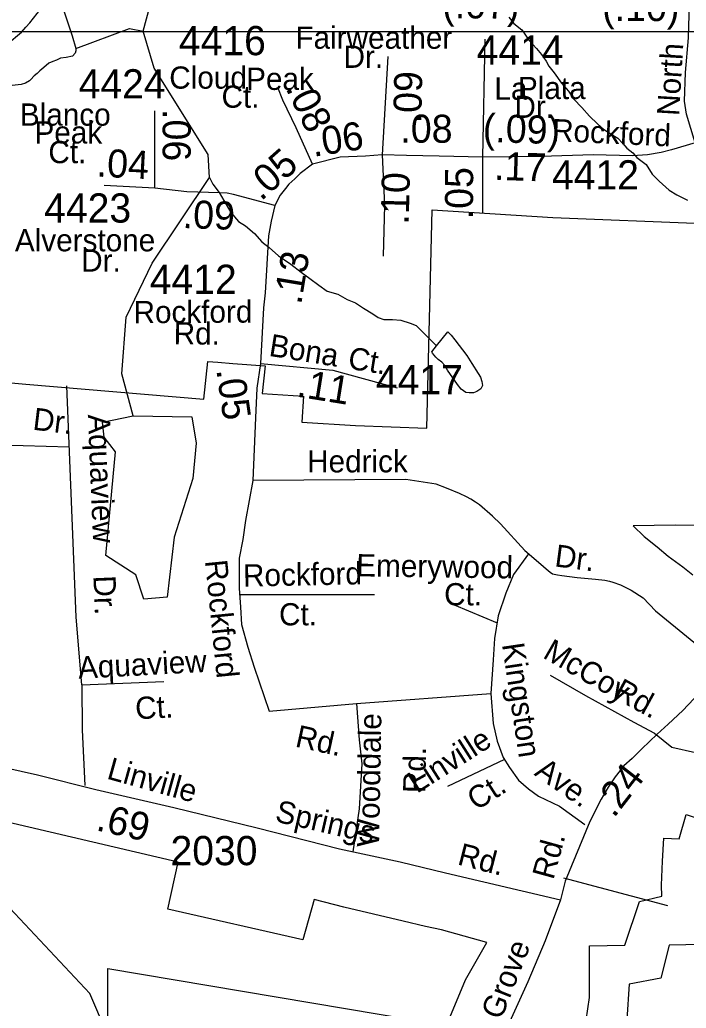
# Model space of a CAD drawing. Extents: x 1547597 to 1699558, y 810033 to 920809.
# Drawn here: x 1681906 to 1684757, y 870571 to 874799 of the extents above; entities that cross this region are included whole.
import ezdxf

# ---------------------------------------------------------------- set-up
doc = ezdxf.new("R2010")
doc.units = 0
for name, color, linetype in [('Exist Boundary Political City Limit New', 7, 'Continuous'), ('Exist Boundary Political City Limit New Hole', 7, 'Continuous'), ('Exist Hydrographic Creek Single Shore', 7, 'Continuous'), ('Exist Hydrographic Misc Water Feature', 7, 'Continuous'), ('Exist Hydrographic Pond Under 1500 Sq Ft', 7, 'Continuous'), ('Exist Road Non-System Type 51', 7, 'Continuous'), ('Exist Road Non-System Type 51 Label', 7, 'Continuous'), ('Exist Road Secondary Mileage Hundredths English Label', 7, 'Continuous'), ('Exist Road Secondary Type 51 Attributed', 7, 'Continuous'), ('Exist Road Secondary Type 51 Label', 7, 'Continuous'), ('Exist Road Secondary Type 51 Number Label', 7, 'Continuous'), ('Map Preparation Boundary City Limit Buffer Line', 7, 'Continuous'), ('Map Preparation Inset Cut Line', 7, 'Continuous')]:
    doc.layers.add(name, color=color, linetype=linetype)

msp = doc.modelspace()

# ---------------------------------------------------------------- linework, layer by layer
at = {"layer": 'Exist Boundary Political City Limit New'}
for points in [[(1683647.9, 873051.8), (1683670.4, 873986.2), (1684186.3, 873952.6), (1684829.9, 873927.2)], [(1681670, 871410.6), (1681673.3, 871614.9), (1681254.5, 871669.4), (1680655.1, 871704.5), (1680669.8, 872175.5), (1680636, 872729.6), (1680668.7, 872987.5), (1680787.4, 873341.8), (1681438.4, 873281.2), (1681525.7, 873766.4), (1681709.2, 873740.2), (1681855.5, 873714), (1681790, 873252.8), (1681933.1, 873240.5), (1682693.5, 873175.9), (1682711, 873337.4), (1682753.1, 873334.6), (1682817.8, 873328.6), (1682956.1, 873319.1), (1682943.6, 873201.1), (1683119.7, 873188.5), (1683113.4, 873078.3), (1683342.3, 873063.5), (1683647.9, 873051.8)], [(1685075.6, 872634.6), (1684710, 872636.8), (1684530.6, 872634.6), (1684577.6, 872588.7), (1684632.8, 872544.9), (1684680.1, 872505), (1684742.5, 872459.1), (1684785.5, 872425.3)], [(1683365.1, 869148.2), (1683403.1, 869446), (1683447.8, 869702.8), (1683355.9, 869699.7), (1683250.3, 869672.1), (1683235.7, 869931.9), (1682964.8, 869957.6), (1682269.3, 870001.5), (1682283.9, 870232.3), (1682283.7, 870740.9), (1683731, 870497.4), (1683813.3, 870693.1), (1683904.8, 870851.9), (1683710.3, 870907), (1683641.8, 870921), (1683546.8, 870943.7), (1683292, 871004.1), (1683166, 871036.7), (1683117.6, 870864.6), (1682540.2, 870995.4), (1682583.8, 871196.6), (1681670, 871410.6)]]:
    msp.add_lwpolyline(points, dxfattribs=at)
at = {"layer": 'Exist Boundary Political City Limit New Hole'}
msp.add_lwpolyline([(1684343.5, 870838.1), (1684494, 870841.3), (1684557.5, 871028.3), (1684652.7, 871051.2), (1684651, 871097.8), (1684655.8, 871200.6), (1684661.5, 871298.2), (1684726.7, 871296.4), (1684756.7, 871400.5), (1685047.5, 871301.7), (1685230.9, 871155.3), (1685250.3, 870851.9), (1684684.4, 870841.3), (1684648.2, 870699.9), (1684512.3, 870674.3), (1684492.6, 870372.6), (1684307.3, 870374.5), (1684342.8, 870617.1), (1684343.5, 870838.1)], dxfattribs=at)
at = {"layer": 'Exist Hydrographic Creek Single Shore'}
msp.add_lwpolyline([(1682433.7, 874750), (1682476.6, 874910.1), (1682621.6, 875156.6), (1682647.7, 875257.8), (1682667.2, 875348.2), (1682591.7, 875943.2), (1682617.6, 876374.5), (1682713.7, 876815.6), (1682763.4, 877033.8), (1682818.1, 877768.9), (1683013.1, 878494.2), (1683096.3, 878899.4), (1683046.7, 879037.8), (1682980.7, 879180.3), (1682832.6, 879347.4), (1682759.6, 879565.6), (1682755.6, 879923.5), (1682700.7, 880226.6)], dxfattribs=at)
at = {"layer": 'Exist Hydrographic Misc Water Feature'}
for points in [[(1681643.9, 874504.8), (1681635.9, 874506.8), (1681636.1, 874526.8), (1681644.3, 874550.8), (1681652.5, 874568.8), (1681666.8, 874584.6), (1681680.8, 874596.5), (1681701, 874610.2), (1681733.2, 874625.9), (1681791.5, 874655.2), (1681825.8, 874674.9), (1681858, 874698.6), (1681888.3, 874724.2), (1681914.5, 874746), (1681932.7, 874767.8), (1681949, 874785.6), (1681981.3, 874825.3), (1682001.7, 874851), (1682017.8, 874866.9), (1682032, 874880.8), (1682052.3, 874894.6), (1682074.2, 874902.3), (1682130.5, 874729.6)], [(1683998, 874809.7), (1684019.8, 874783.5), (1684053.5, 874755.1), (1684085.1, 874710.8), (1684116.6, 874676.4), (1684138.4, 874650.2), (1684158.1, 874621.9), (1684170, 874599.8), (1684191.6, 874571.5), (1684223.2, 874527.2), (1684252.8, 874492.9), (1684276.4, 874458.6), (1684310, 874424.2), (1684343.6, 874385.9), (1684377.3, 874353.5), (1684403, 874331.1), (1684442.8, 874304.8), (1684464.7, 874292.5), (1684486.5, 874270.3), (1684502.4, 874250.1), (1684528.1, 874229.8), (1684545.8, 874209.6), (1684585.6, 874179.2), (1684611, 874138.9), (1684640.8, 874108.6), (1684684.4, 874070.1), (1684716.2, 874049.7), (1684761.9, 874027.2)], [(1682145.9, 874675.5), (1682375.7, 874761.1), (1682433.7, 874750)], [(1682130.5, 874729.6), (1682145.9, 874675.5), (1682145.8, 874665.5), (1682143.6, 874655.5), (1682131.5, 874643.6), (1682105.5, 874638), (1682081.4, 874634.2), (1682063.4, 874626.4), (1682047.3, 874620.4), (1682031.2, 874612.6), (1682009, 874594.9), (1681992.7, 874581.1), (1681980.6, 874569.3), (1681968.6, 874559.3), (1681954.4, 874543.4), (1681948.4, 874537.5), (1681930.3, 874527.8), (1681912.1, 874521.9), (1681874.1, 874518.3)], [(1682391.2, 873105), (1682342.6, 873284.6), (1682361.6, 873527.1), (1682472.6, 873757.9), (1682718.6, 874123.8), (1682711.6, 874222.4), (1682481.7, 874591.5), (1682433.7, 874750)], [(1682352.7, 870290.7), (1682205.7, 870635), (1681777.6, 871090.2), (1681719.6, 871183.3), (1681665.7, 871525.8), (1681575.6, 871734.4), (1681314.6, 872228.8), (1681266.6, 872462.9), (1681279.7, 872879.5), (1681255.7, 872962), (1681293.4, 873419.8), (1681297.7, 873452), (1681268.2, 873498.9), (1681271.7, 873554.5), (1681287.6, 873588.4), (1681290.8, 873602.3), (1681369.8, 873634.4), (1681392.3, 873663.1), (1681390.6, 873690), (1681375, 873718.7), (1681330.6, 873728.7), (1681356.6, 873879.1), (1681460.6, 874179), (1681743.9, 874501.7)], [(1682718.6, 874123.8), (1682732.4, 874095.8), (1682758.8, 874060.4), (1682808.6, 873974.1), (1682842.3, 873935.8), (1682872, 873917.4), (1682909.8, 873885), (1682941.4, 873848.6), (1682973.2, 873824.3), (1683012.8, 873789.9), (1683038.5, 873771.6), (1683066.4, 873753.3), (1683110, 873718.7), (1683147.8, 873692.4), (1683185.5, 873664), (1683221.2, 873637.6), (1683267, 873625.1), (1683306.9, 873602.7), (1683342.8, 873588.3), (1683376.5, 873565.9), (1683416.3, 873541.5), (1683440.1, 873525.2), (1683464.1, 873516.9), (1683500.1, 873516.5), (1683536, 873514.2), (1683575.9, 873501.7), (1683601.8, 873491.4), (1683627.5, 873465.2), (1683688.9, 873404.5)], [(1683688.9, 873404.5), (1683737.5, 873463.9), (1683751.5, 873449.8), (1683767.1, 873429.6), (1683818.5, 873363.1), (1683840.1, 873328.8), (1683867.7, 873286.5), (1683877.6, 873270.4), (1683883.3, 873252.3), (1683885.1, 873234.3), (1683879, 873220.3), (1683860.9, 873208.6), (1683846.8, 873202.7), (1683828.8, 873202.9), (1683814.8, 873205), (1683794.9, 873219.2), (1683779.1, 873239.4), (1683735.8, 873299.9), (1683724.1, 873320.1), (1683712.2, 873334.1), (1683696.3, 873346.4), (1683686.4, 873356.5), (1683672.5, 873372.6), (1683668.7, 873378.7), (1683688.9, 873404.5)]]:
    msp.add_lwpolyline(points, dxfattribs=at)
at = {"layer": 'Exist Hydrographic Pond Under 1500 Sq Ft'}
msp.add_lwpolyline([(1682391.2, 873105), (1682642.7, 873100.4), (1682661, 872988.3), (1682647.2, 872837.3), (1682567.2, 872585.7), (1682537.5, 872329.4), (1682437, 872320.3), (1682402.7, 872425.5), (1682274.7, 872507.9), (1682315.8, 872951.7), (1682267.8, 873013.5), (1682260.9, 873077.6), (1682391.2, 873105)], dxfattribs=at)
at = {"layer": 'Exist Road Non-System Type 51'}
for p, q in [((1682172.1, 871954.5), (1682522.5, 871968.6)), ((1684231.8, 871128.8), (1684677.6, 871011.5))]:
    msp.add_line(p, q, dxfattribs=at)
for points in [[(1682172.1, 871954.5), (1682148.2, 872243.9), (1682107.3, 873233.8)], [(1682914.3, 873096.5), (1682903.6, 872828.5)], [(1681723.2, 872983.9), (1682118.1, 872972.9)], [(1682903.6, 872828.5), (1682871.4, 872657), (1682860.7, 872576.6), (1682844.7, 872496.2), (1682844.7, 872442.6), (1682844.7, 872367.5), (1682850, 872287.2), (1682855.4, 872212.1), (1682882.2, 872115.6), (1682908.9, 872029.9), (1682973.2, 871842.3), (1683346.8, 871875)], [(1684066.1, 872528.7), (1683963, 872643.4), (1683928.6, 872675.3), (1683873.4, 872724), (1683856.3, 872736.1), (1683835.5, 872748.4), (1683817, 872758.6), (1683787.8, 872772.7), (1683731.8, 872795.1), (1683688.1, 872813.4), (1683557.4, 872832.6), (1682903.6, 872828.5)], [(1684082.4, 872515), (1684017.6, 872426.5), (1683985.4, 872346.1), (1683953.3, 872249.6), (1683937.2, 872153.2), (1683931.9, 872062), (1683921.2, 871917.3)], [(1684066.1, 872528.7), (1684135.8, 872470.1), (1684157.4, 872450), (1684174.8, 872436.2), (1684185.2, 872429.7), (1684206.7, 872424.4), (1684225.4, 872421.7), (1684291.2, 872413.1), (1684369.2, 872406.6), (1684409.2, 872402.2), (1684429.4, 872398.2), (1684443.1, 872394), (1684475.4, 872382.1), (1684520.9, 872359.6), (1684573.4, 872327), (1684626.3, 872270.3), (1684922.5, 872028.7)], [(1682850, 872340.7), (1683423.1, 872340.7)], [(1683764.6, 872296.4), (1683948.3, 872219.6)], [(1684174.4, 871995.7), (1684325.9, 871908.6), (1684533, 871795), (1684620.7, 871748.3)], [(1682172.1, 871954.5), (1682174, 871762.7), (1682184.2, 871524.5)], [(1683346.8, 871875), (1683921.2, 871917.3)], [(1683921.2, 871917.3), (1683931.9, 871788.7), (1683948, 871713.7), (1683974.7, 871644), (1684001.5, 871601.1), (1684039, 871547.5), (1684081.9, 871510), (1684124.7, 871477.8), (1684215.7, 871435), (1684323.8, 871356.6)], [(1683346.8, 871875), (1683358.8, 871719), (1683369.5, 871617.2), (1683364.2, 871520.7), (1683358.8, 871424.2), (1683330.6, 871240.8)], [(1684620.7, 871748.3), (1684695.7, 871688.2), (1684796.2, 871665), (1684896.7, 871659.8)], [(1683980.2, 871635.2), (1683736.5, 871519.7)]]:
    msp.add_lwpolyline(points, dxfattribs=at)
at = {"layer": 'Exist Road Secondary Type 51 Attributed'}
for p, q in [((1683887.1, 874211.3), (1683896.9, 874715.5)), ((1683480.5, 874642), (1683456.5, 874220.6)), ((1682483.9, 874078.6), (1682483.5, 874409.6)), ((1683887, 873971.1), (1683887.1, 874211.3)), ((1682483.9, 874078.6), (1682268.1, 874089.4))]:
    msp.add_line(p, q, dxfattribs=at)
for points in [[(1684795.7, 874272.6), (1684758.4, 874395.7), (1684749.7, 874450), (1684754.1, 874573.8), (1684767.1, 874721.5), (1684773.6, 874968.7), (1684773.6, 875227.2)], [(1683158.9, 874180.6), (1683088.6, 874336.6), (1683031.2, 874455), (1683009.7, 874509.1)], [(1684795.7, 874272.6), (1684693.6, 874241.9), (1684650.2, 874231.7), (1684591.5, 874221.5), (1684527.5, 874216.7), (1684359.5, 874221.8), (1684137.2, 874213.8), (1683887.1, 874211.3)], [(1683456.5, 874220.6), (1683385.8, 874215.1), (1683276.9, 874211.5), (1683158.9, 874180.6)], [(1683887.1, 874211.3), (1683699.8, 874215.5), (1683561.3, 874218.1), (1683456.5, 874220.6)], [(1683456.5, 874220.6), (1683466.2, 874005.6), (1683460.8, 873787.7)], [(1683158.9, 874180.6), (1683106.3, 874140.7), (1683082.7, 874118.9), (1683057.3, 874095.3), (1683042.8, 874077.1), (1683020.6, 874048.3), (1682997.4, 874004.5)], [(1682997.4, 874004.5), (1682820.5, 874051.9), (1682793.3, 874056.7), (1682760.5, 874058.4), (1682620.8, 874063.5), (1682483.9, 874078.6)], [(1682997.4, 874004.5), (1682981.1, 873937.6), (1682970.2, 873874.1), (1682955.7, 873630.8), (1682948.5, 873567.2), (1682935.8, 873329.3)], [(1682935.8, 873329.3), (1682920.8, 873223), (1682914.3, 873096.5)], [(1682935.8, 873329.3), (1683246, 873300.3), (1683520, 873224)], [(1684836.1, 871945.1), (1684742.2, 871844.3), (1684679.1, 871787), (1684632.3, 871743.2), (1684567.1, 871680.4), (1684526.5, 871638.9), (1684489.8, 871608.5), (1684453.4, 871561.6), (1684423, 871517.6), (1684392.7, 871466), (1684345.1, 871369.6), (1684239.4, 871114.3), (1684219.4, 871034.4)], [(1680638.1, 871735.5), (1680934.8, 871710), (1681113.9, 871696.7), (1681216.6, 871686.7), (1681468.8, 871660.8), (1681696.7, 871623.3), (1681768.4, 871615.6), (1681842.3, 871601), (1681982.1, 871569.9), (1682231.3, 871506.4), (1682564.9, 871430), (1682922.3, 871343.6), (1683273.6, 871253.1), (1683533.1, 871197.3), (1683726.8, 871150), (1684219.4, 871034.4)], [(1684219.4, 871034.4), (1684153.6, 870859.2), (1684078.9, 870683.9), (1683980.4, 870464.5), (1683947.5, 870396.1), (1683886.8, 870254.2), (1683823.9, 870151.6), (1683776.4, 870042.3), (1683754, 869983.5), (1683730.9, 869946), (1683704.2, 869876.3), (1683689.6, 869807.1), (1683675.6, 869739.9), (1683664.4, 869658.7)]]:
    msp.add_lwpolyline(points, dxfattribs=at)
at = {"layer": 'Map Preparation Boundary City Limit Buffer Line'}
for points in [[(1683647.9, 873051.8), (1683670.4, 873986.2), (1684186.3, 873952.6), (1684829.9, 873927.2)], [(1681670, 871410.6), (1681673.3, 871614.9), (1681254.5, 871669.4), (1680655.1, 871704.5), (1680669.8, 872175.5), (1680636, 872729.6), (1680668.7, 872987.5), (1680787.4, 873341.8), (1681438.4, 873281.2), (1681525.7, 873766.4), (1681709.2, 873740.2), (1681855.5, 873714), (1681790, 873252.8), (1681933.1, 873240.5), (1682693.5, 873175.9), (1682711, 873337.4), (1682753.1, 873334.6), (1682817.8, 873328.6), (1682956.1, 873319.1), (1682943.6, 873201.1), (1683119.7, 873188.5), (1683113.4, 873078.3), (1683342.3, 873063.5), (1683647.9, 873051.8)], [(1685075.6, 872634.6), (1684710, 872636.8), (1684530.6, 872634.6), (1684577.6, 872588.7), (1684632.8, 872544.9), (1684680.1, 872505), (1684742.5, 872459.1), (1684785.5, 872425.3)], [(1683365.1, 869148.2), (1683403.1, 869446), (1683447.8, 869702.8), (1683355.9, 869699.7), (1683250.3, 869672.1), (1683235.7, 869931.9), (1682964.8, 869957.6), (1682269.3, 870001.5), (1682283.9, 870232.3), (1682283.7, 870740.9), (1683731, 870497.4), (1683813.3, 870693.1), (1683904.8, 870851.9), (1683710.3, 870907), (1683641.8, 870921), (1683546.8, 870943.7), (1683292, 871004.1), (1683166, 871036.7), (1683117.6, 870864.6), (1682540.2, 870995.4), (1682583.8, 871196.6), (1681670, 871410.6)]]:
    msp.add_lwpolyline(points, dxfattribs=at)
at = {"layer": 'Map Preparation Inset Cut Line'}
for points in [[(1633724, 874749.3), (1696240.1, 874749.3), (1696240.1, 917817.4), (1633724, 917817.4)], [(1694128.9, 831307.2), (1633724, 831307.2), (1633724, 874749.3), (1694128.9, 874749.3)]]:
    msp.add_lwpolyline(points, close=True, dxfattribs=at)

# ---------------------------------------------------------------- texts
at = {"layer": 'Exist Road Non-System Type 51 Label'}
for s, rotation, p in [('Dr.', 353.1525, (1681959.1, 873046)), ('Aquaview', 272.3648, (1682197.5, 873110.1)), ('Hedrick', 0.0118, (1683135.5, 872863)), ('Emerywood', 359.2071, (1683345.2, 872418.7)), ('Dr.', 352.5545, (1684191.2, 872461.4)), ('Rockford', 275.7273, (1682698.7, 872485.2)), ('Rockford', 1.1584, (1682862.3, 872374.4)), ('Dr.', 272.3648, (1682221.2, 872420.7)), ('Ct.', 359.6587, (1683721.3, 872294.8)), ('Ct.', 0.0118, (1683015.5, 872208.8)), ('McCoy', 330.1042, (1684139, 872072.8)), ('Aquaview', 3.0932, (1682158.1, 871980.2)), ('Kingston', 278.5452, (1683968.7, 872127.6)), ('Rd.', 331.2542, (1684439.5, 871902.4)), ('Ct.', 3.0932, (1682402.7, 871806.8)), ('Wooddale', 88.9471, (1683443.1, 871260.6)), ('Rd.', 347.6791, (1683080.7, 871690.9)), ('Linville', 32.5327, (1683605.2, 871488)), ('Rd.', 88.9471, (1683640.8, 871490.8)), ('Ave.', 325.291, (1684103.1, 871570.7)), ('Ct.', 32.5327, (1683859.1, 871414.3))]:
    msp.add_text(s, height=95, rotation=rotation, dxfattribs=at).set_placement(p)
at = {"layer": 'Exist Road Secondary Mileage Hundredths English Label'}
for s, rotation, p in [('(.07)', 359.817, (1683713.5, 874804.9)), ('(.10)', 359.817, (1684397.6, 874793.9)), ('.09', 88.789, (1683623.7, 874354.8)), ('.08', 295.8648, (1683041.8, 874507.1)), ('.06', 270.0818, (1682517.3, 874416.9)), ('.08', 359.7613, (1683534.4, 874273.5)), ('(.09)', 358.2016, (1683885.8, 874276.7)), ('.06', 8.9699, (1683162.8, 874212.4)), ('.04', 357.1147, (1682233.2, 874128.4)), ('.05', 41.6584, (1682938.3, 874020.5)), ('.17', 357.9536, (1683934.1, 874114.8)), ('.05', 89.832, (1683845.2, 873945.4)), ('.10', 88.5803, (1683569.9, 873922.3)), ('.09', 357.9086, (1682601.8, 873908.3)), ('.13', 80.5562, (1683109.8, 873577.9)), ('.05', 278.0125, (1682746.9, 873301.7)), ('.11', 350.8446, (1683087.2, 873187.7)), ('.24', 52.1858, (1684447.5, 871381.7)), ('.69', 347.1006, (1682228.8, 871333.3))]:
    msp.add_text(s, height=120, rotation=rotation, dxfattribs=at).set_placement(p)
at = {"layer": 'Exist Road Secondary Type 51 Label'}
for s, p in [('Fairweather', (1683085.6, 874674.8)), ('Dr.', (1683291.4, 874593.2)), ('Cloud', (1682545.9, 874504.1)), ('Peak', (1682874.6, 874498.8)), ('La', (1683936.5, 874456.9)), ('Plata', (1684037.3, 874459.6)), ('Ct.', (1682769.5, 874422.5)), ('Dr.', (1684022.1, 874379.2)), ('Blanco', (1681907, 874345.9)), ('Peak', (1681969.4, 874269.6)), ('Ct.', (1682028.8, 874185.4)), ('Alverstone', (1681885.7, 873808.4)), ('Dr.', (1682169.2, 873721.6))]:
    msp.add_text(s, height=95, dxfattribs=at).set_placement(p)
for s, rotation, p in [('North', 86.62, (1684726.4, 874386)), ('Rockford', 357.363, (1684181.6, 874280.1)), ('Rockford', 0.2971, (1682393.3, 873501)), ('Rd.', 359.5459, (1682564.5, 873410.8)), ('Bona', 350.8446, (1682968.7, 873361.9)), ('Ct.', 350.8446, (1683306.4, 873307.4)), ('Linville', 344.4399, (1682274.7, 871554.2)), ('Springs', 347.1006, (1682994.7, 871370.6)), ('Rd.', 74.5477, (1684188.5, 871117.6)), ('Rd.', 345.5542, (1683774.5, 871187.1)), ('Grove', 68.4594, (1683965.2, 870518.1))]:
    msp.add_text(s, height=95, rotation=rotation, dxfattribs=at).set_placement(p)
at = {"layer": 'Exist Road Secondary Type 51 Number Label'}
for s, p in [('4416', (1682587.1, 874647.2)), ('4414', (1683860.8, 874606.7)), ('4424', (1682158.4, 874462.3)), ('4412', (1684182.9, 874073)), ('4423', (1682011.1, 873931.4)), ('4412', (1682462.7, 873626.3)), ('4417', (1683429.6, 873197.2)), ('2030', (1682551.3, 871183.2))]:
    msp.add_text(s, height=125, dxfattribs=at).set_placement(p)

doc.saveas('drawing.dxf')
